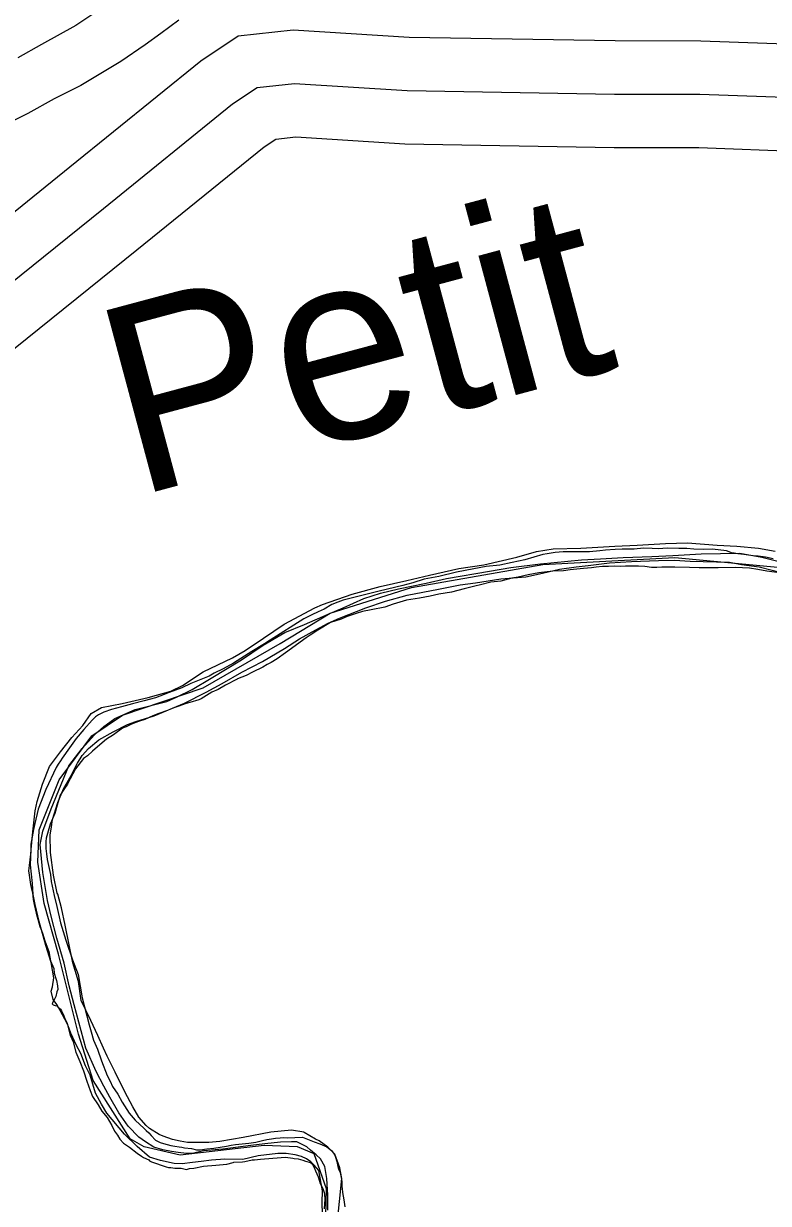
# Model space of a CAD drawing. Extents: x -83719 to 153526, y -11835 to 11446.
# Drawn here: x -1480.9 to -1411.1, y 129.5 to 240.1 of the extents above; entities that cross this region are included whole.
import ezdxf

# ---------------------------------------------------------------- set-up
doc = ezdxf.new("R2010")
doc.units = 0
for name, color, linetype in [('Level 10', 7, 'Continuous'), ('Level 2', 7, 'Continuous'), ('Level 59', 7, 'Continuous'), ('Level 9', 7, 'Continuous')]:
    doc.layers.add(name, color=color, linetype=linetype)

msp = doc.modelspace()

# ---------------------------------------------------------------- linework, layer by layer
at = {"layer": 'Level 10'}
for points in [[(-1661.1, 195.74), (-1618.7, 196.99), (-1592.51, 197), (-1565.28, 195.75), (-1541.89, 196.64), (-1539.22, 197.18), (-1530.76, 201.61), (-1522.35, 205.41), (-1507.89, 208.13), (-1505.12, 208.87), (-1498.04, 211.65), (-1494.82, 213.33), (-1488.51, 217.04), (-1476.57, 226.67), (-1464.28, 236.61), (-1460.78, 238.94), (-1455.65, 239.51), (-1444.77, 238.84), (-1425.49, 238.5), (-1417.45, 238.49), (-1407.73, 238.13), (-1369.95, 238.02), (-1364.45, 238.05), (-1340.09, 233.63)], [(-1482.81, 208.8), (-1470.28, 218.89), (-1458.36, 228.54), (-1457.26, 229.27), (-1455.4, 229.48), (-1445.17, 228.84), (-1425.58, 228.5), (-1417.64, 228.49), (-1407.92, 228.13), (-1369.94, 228.02), (-1365.32, 228.04), (-1342.37, 223.88), (-1339.93, 223.18)]]:
    msp.add_lwpolyline(points, dxfattribs=at)
at = {"layer": 'Level 2'}
for points in [[(-1472.43, 242.31), (-1476.02, 239.92), (-1479.22, 238.13), (-1481.43, 236.89)], [(-1472.43, 242.31), (-1476.02, 239.92), (-1479.22, 238.13), (-1481.43, 236.89)], [(-1452.41, 128.9), (-1452.41, 130.31), (-1452.48, 131.88), (-1452.68, 133.01), (-1453.08, 133.71), (-1453.48, 134.11), (-1454.01, 134.55), (-1454.35, 134.85), (-1454.68, 135.01), (-1455.31, 135.31), (-1455.81, 135.31), (-1456.84, 135.28), (-1458.31, 135.14), (-1459.61, 134.97), (-1462.24, 134.64), (-1464.03, 134.47), (-1465.07, 134.24), (-1465.63, 134.24), (-1466.43, 134.33), (-1467.03, 134.4), (-1467.86, 134.57), (-1468.7, 134.83), (-1469.49, 135.33), (-1470.09, 135.77), (-1471.09, 136.8), (-1471.99, 138.04), (-1472.83, 139.5), (-1473.39, 140.54), (-1474.09, 141.91), (-1475.06, 144.08), (-1476.16, 148.15), (-1476.63, 149.95), (-1477.1, 152.06), (-1477.8, 154.39), (-1478.33, 156.46), (-1478.67, 157.93), (-1479.1, 160.54), (-1479.34, 163.17), (-1479.11, 164.44), (-1478.31, 166.51), (-1476.65, 170.55), (-1475.42, 172.19), (-1474.25, 173.46), (-1473.39, 174.23), (-1472.36, 175), (-1470.46, 175.84), (-1467.47, 176.57), (-1466.5, 177.01), (-1465.1, 177.71), (-1463.31, 178.75), (-1460.48, 180.48), (-1458.45, 181.86), (-1456.42, 183.03), (-1454.59, 183.79), (-1452.36, 184.76), (-1450.96, 185.37), (-1449.03, 186.24), (-1447.47, 186.74), (-1445.77, 187.14), (-1443.17, 187.68), (-1441.28, 188.11), (-1437.25, 188.78), (-1435.25, 189.12), (-1432.46, 189.49), (-1428.63, 189.86), (-1426.86, 189.96), (-1424.73, 190.06), (-1422.04, 190.17), (-1420.07, 190.27), (-1417.41, 190.4), (-1413.78, 190.47), (-1411.72, 190.11), (-1409.75, 189.61)], [(-1452.63, 125.77), (-1452.52, 130.91), (-1453.68, 134.19), (-1455.24, 134.86), (-1458.37, 134.96), (-1466.22, 134.08), (-1469.59, 134.85), (-1470.92, 135.59), (-1474.37, 141.07), (-1475.75, 145.42), (-1477.64, 152.9), (-1478.96, 157.64), (-1479.58, 161.52), (-1479.44, 164.56), (-1477.57, 169.23), (-1474.5, 173.36), (-1471.63, 175.29), (-1464.07, 177.85), (-1456.87, 182.01), (-1452.17, 184.84), (-1444.57, 187.26), (-1432.25, 189.41), (-1419.87, 190.08), (-1407.26, 188.89)]]:
    msp.add_lwpolyline(points, dxfattribs=at)
at = {"layer": 'Level 59'}
msp.add_lwpolyline([(-1661.1, 190.74), (-1618.62, 191.99), (-1592.63, 192), (-1565.3, 190.74), (-1541.3, 191.66), (-1537.53, 192.42), (-1528.57, 197.11), (-1520.84, 200.6), (-1506.79, 203.25), (-1503.56, 204.11), (-1495.96, 207.1), (-1492.39, 208.96), (-1485.66, 212.92), (-1473.42, 222.78), (-1461.32, 232.57), (-1459.02, 234.1), (-1455.52, 234.5), (-1444.97, 233.84), (-1425.53, 233.5), (-1417.55, 233.49), (-1407.83, 233.13), (-1369.95, 233.02), (-1364.89, 233.04), (-1341.23, 228.76)], dxfattribs=at)
at = {"layer": 'Level 9'}
for points in [[(-1466.37, 240.41), (-1468.05, 239.18), (-1469.5, 238.12), (-1471.8, 236.54), (-1475.53, 234.31), (-1478.04, 233.04), (-1480.51, 231.69), (-1483.52, 230.17)], [(-1466.37, 240.41), (-1468.05, 239.18), (-1469.5, 238.12), (-1471.8, 236.54), (-1475.53, 234.31), (-1478.04, 233.04), (-1480.51, 231.69), (-1483.52, 230.17)], [(-1479.43, 155.96), (-1479.83, 157.56), (-1480, 158.5), (-1480.07, 159.53), (-1480.24, 161.27), (-1480.2, 162.7), (-1480.04, 164.37), (-1479.81, 166.34), (-1479.64, 167.21), (-1479.14, 168.82), (-1478.48, 170.49), (-1477.45, 171.86), (-1476.38, 173.19), (-1475.35, 174.33), (-1474.56, 175.46), (-1473.59, 176.03), (-1471.66, 176.4), (-1469.23, 176.94), (-1467.1, 177.54), (-1466, 178.08), (-1464.07, 179.35), (-1461.34, 180.68), (-1460.15, 181.35), (-1458.42, 182.52), (-1456.49, 183.83), (-1453.62, 185.36), (-1452.89, 185.67), (-1450.13, 186.64), (-1447.5, 187.34), (-1445, 187.91), (-1442.87, 188.41), (-1440.11, 189.05), (-1437.78, 189.38), (-1434.69, 190.09), (-1432.86, 190.62), (-1431.29, 190.89), (-1428.7, 190.96), (-1425.5, 191.13), (-1423.4, 191.23), (-1420.77, 191.37), (-1418.71, 191.44), (-1415.91, 191.24), (-1414.08, 191.14), (-1412.05, 190.94), (-1410.49, 190.68)], [(-1414.34, 190.47), (-1414.48, 190.47), (-1415.04, 190.71), (-1416.37, 190.84), (-1417.2, 190.81), (-1418.1, 190.85), (-1418.77, 190.91), (-1419.5, 190.92), (-1420.6, 190.95), (-1421.43, 190.89), (-1422, 190.92), (-1422.83, 190.96), (-1423.69, 190.86), (-1424.83, 190.86), (-1425.46, 190.83), (-1426.39, 190.76), (-1426.92, 190.7), (-1427.89, 190.6), (-1428.62, 190.6), (-1429.09, 190.6), (-1430.19, 190.6), (-1430.35, 190.6), (-1431.09, 190.54), (-1431.85, 190.41), (-1432.25, 190.34), (-1433.95, 189.84), (-1435.12, 189.61), (-1436.28, 189.35), (-1437.55, 189.22), (-1438.71, 189.02), (-1440.34, 188.69), (-1441.98, 188.29), (-1443.37, 188.03), (-1444.44, 187.69), (-1445.37, 187.46), (-1447.57, 186.93), (-1450.2, 186.27), (-1450.97, 186.07), (-1451.47, 185.9), (-1452.03, 185.67), (-1452.73, 185.24), (-1453.3, 184.97), (-1453.9, 184.71), (-1454.63, 184.34), (-1457.8, 182.34), (-1458.33, 181.98), (-1459.5, 181.25), (-1461.23, 180.18), (-1462.2, 179.65), (-1463.03, 179.22), (-1463.5, 178.95), (-1465.23, 178.25), (-1466.06, 177.85), (-1467.26, 177.42), (-1467.74, 177.22)], [(-1410.68, 189.96), (-1411.38, 190.1), (-1412.08, 190.2), (-1412.54, 190.23), (-1413.41, 190.34), (-1413.98, 190.4), (-1414.34, 190.47)], [(-1473.93, 145.28), (-1474.6, 146.68), (-1475.5, 148.55), (-1475.77, 150.35), (-1476.3, 152.09), (-1477, 155.63), (-1477.34, 157.26), (-1477.7, 158.53), (-1477.74, 158.63), (-1478.1, 160.3), (-1478.37, 162.44), (-1478.41, 164.04), (-1478.28, 164.84), (-1478.18, 165.51), (-1477.68, 167.11), (-1477.15, 168.38), (-1476.45, 169.65), (-1475.85, 170.79), (-1475.42, 171.52), (-1474.82, 172.16), (-1473.85, 172.99), (-1472.52, 173.73), (-1471.16, 174.43), (-1470.39, 174.7), (-1468.66, 175.24), (-1465.83, 176.41), (-1463.8, 177.44), (-1462.31, 178.28), (-1460.44, 179.32), (-1458.51, 180.32), (-1456.45, 181.56), (-1455.05, 182.46), (-1453.52, 183.29), (-1452.36, 183.93), (-1451.29, 184.4), (-1448.83, 185.37), (-1447, 185.97), (-1444.97, 186.54), (-1442.04, 187.11), (-1440.01, 187.51), (-1438.55, 187.71), (-1436.18, 188.08), (-1433.85, 188.25), (-1432.29, 188.59), (-1430.69, 188.99), (-1429.13, 189.19), (-1427.99, 189.33), (-1426, 189.56), (-1423.93, 189.7), (-1421.4, 189.8), (-1419.91, 189.83), (-1418.44, 189.73), (-1414.75, 189.64), (-1413.65, 189.4), (-1411.98, 189.21), (-1409.55, 188.57)], [(-1410.32, 188.66), (-1411.28, 188.8), (-1412.11, 188.96), (-1412.88, 189.07), (-1414.21, 189.14), (-1415.84, 189.11), (-1416.44, 189.11), (-1417.61, 189.11), (-1418.51, 189.14), (-1419.87, 189.18), (-1420.54, 189.18), (-1421.1, 189.18), (-1421.57, 189.15), (-1422.07, 189.15), (-1422.7, 189.22), (-1423.3, 189.25), (-1423.86, 189.25), (-1424.5, 189.26), (-1424.96, 189.22), (-1425.53, 189.26), (-1426.1, 189.23), (-1426.66, 189.23), (-1427.26, 189.16), (-1427.69, 189.1), (-1428.43, 189.03), (-1429.69, 188.93), (-1430.32, 188.83), (-1431.32, 188.8), (-1432.62, 188.64), (-1433.62, 188.44), (-1434.55, 188.24), (-1435.15, 188.14), (-1436.18, 187.84), (-1437.12, 187.75), (-1438.08, 187.51), (-1438.62, 187.38), (-1439.61, 187.15), (-1440.81, 186.82), (-1442.01, 186.65), (-1442.81, 186.46), (-1443.81, 186.26), (-1445.01, 186.06)], [(-1445.01, 186.06), (-1446.27, 185.69), (-1447.04, 185.43), (-1448.34, 185.16), (-1449.14, 185), (-1449.74, 184.83), (-1450.57, 184.53), (-1451.14, 184.3), (-1452.14, 183.97), (-1453.34, 183.27), (-1454.04, 182.8), (-1454.44, 182.54), (-1456.37, 181.14), (-1457.14, 180.57), (-1457.7, 180.24), (-1458.07, 180.04), (-1458.5, 179.78), (-1459.44, 179.34), (-1460.04, 179.01), (-1460.87, 178.71), (-1460.9, 178.68), (-1461.97, 178.11), (-1462.67, 177.71), (-1463.27, 177.45), (-1464.27, 176.82), (-1464.47, 176.75), (-1465.33, 176.48), (-1465.67, 176.38), (-1466.37, 176.15), (-1466.73, 176.02), (-1467.5, 175.69), (-1468.23, 175.45), (-1468.8, 175.22), (-1469.53, 174.89), (-1470.13, 174.69), (-1470.8, 174.46), (-1471.3, 174.19), (-1471.63, 174.09), (-1472.46, 173.46), (-1473.13, 173.06), (-1473.77, 172.53), (-1474.43, 171.93), (-1474.9, 171.49), (-1475.3, 171.23), (-1476.03, 170.26), (-1476.53, 169.33), (-1476.77, 168.83), (-1477.14, 168.33), (-1477.47, 167.79), (-1477.74, 166.86), (-1477.97, 166.09), (-1478.41, 165.09), (-1478.78, 163.76), (-1478.81, 163.45), (-1478.81, 162.79), (-1478.75, 162.29), (-1478.68, 161.78), (-1478.58, 161.22), (-1478.38, 160.38), (-1478.32, 159.71), (-1478.02, 158.41), (-1477.79, 157.38), (-1477.43, 155.84), (-1476.93, 154.2), (-1476.31, 152.36), (-1475.78, 150.99), (-1475.41, 148.82), (-1474.75, 146.28), (-1474.56, 145.62), (-1474.36, 144.85), (-1473.99, 144.01), (-1473.6, 142.91), (-1473.07, 141.54), (-1472.8, 141), (-1472.57, 140.5), (-1472.07, 139.77), (-1471.67, 139.03), (-1471.01, 138), (-1470.45, 137.36), (-1469.61, 136.56), (-1469.42, 136.39), (-1469.15, 136.15), (-1468.95, 135.92), (-1468.55, 135.49), (-1468.35, 135.39), (-1468.09, 135.25), (-1467.79, 135.15), (-1467.09, 134.98), (-1466.72, 134.91), (-1466.32, 134.85), (-1466.06, 134.81), (-1465.82, 134.75), (-1465.16, 134.68), (-1464.69, 134.58), (-1464.36, 134.58), (-1463.73, 134.67), (-1463.09, 134.74), (-1461.9, 134.9), (-1461.46, 135), (-1461.03, 135.07), (-1460.73, 135.1)], [(-1467.74, 177.22), (-1468.54, 176.91), (-1469.61, 176.65), (-1470.71, 176.37), (-1471.73, 176.08), (-1472.66, 175.84), (-1473.37, 175.59), (-1473.89, 175.34), (-1474.15, 175.14), (-1474.46, 174.84)], [(-1474.46, 174.84), (-1475.26, 173.97), (-1475.96, 173.1), (-1476.6, 172.23), (-1477.3, 171.27), (-1477.43, 171.03), (-1477.66, 170.7), (-1477.86, 170.4), (-1478.8, 168.33), (-1479.54, 166.49), (-1479.84, 165.16), (-1479.97, 164.59), (-1480.21, 163.22), (-1480.21, 162.69), (-1480.24, 162.26), (-1480.38, 161.22), (-1480.45, 160.72), (-1480.38, 160.29), (-1480.32, 159.88), (-1480.25, 159.42), (-1480.19, 159.15), (-1480.05, 158.68), (-1479.99, 158.01), (-1479.92, 157.55), (-1479.82, 157.15), (-1479.72, 156.74), (-1479.39, 155.48), (-1479.29, 155.27), (-1479.13, 154.87), (-1478.9, 154.14), (-1478.53, 153.14), (-1478.37, 152.27), (-1478.07, 151.57), (-1478.04, 151.13), (-1477.87, 150.63), (-1477.82, 150.42)], [(-1452.91, 128.54), (-1452.94, 129.64), (-1452.91, 130.74), (-1453.25, 132.64), (-1453.68, 133.14), (-1453.98, 133.44), (-1454.38, 133.74), (-1454.85, 133.94), (-1455.44, 134.11), (-1456.31, 134.24), (-1457.08, 134.24), (-1458.91, 134.01), (-1460.37, 133.67), (-1462.04, 133.7), (-1463.3, 133.6), (-1464.27, 133.47), (-1465.07, 133.37), (-1466.03, 133.27), (-1466.8, 133.3), (-1468.06, 133.57), (-1469.09, 133.87), (-1470.26, 134.87), (-1471.46, 136.03), (-1473.09, 138), (-1473.59, 138.84), (-1474.16, 139.87), (-1474.66, 141.57), (-1475.09, 142.44), (-1475.53, 143.61), (-1475.93, 144.34), (-1476.46, 145.51), (-1476.73, 146.18), (-1477.03, 146.81), (-1477.46, 147.61), (-1477.79, 148.18), (-1478.13, 148.65), (-1478.3, 149.45), (-1478.2, 149.85), (-1478.06, 150.69), (-1478.33, 152.12), (-1478.83, 153.72), (-1479.43, 155.96)], [(-1477.82, 150.42), (-1477.71, 149.95), (-1477.7, 149.59), (-1477.77, 149.36), (-1477.88, 148.93), (-1478, 148.7), (-1478.14, 148.46), (-1478.21, 148.26), (-1478.14, 148.16)], [(-1478.14, 148.16), (-1477.95, 148.09), (-1477.78, 148.06), (-1477.68, 147.96), (-1477.45, 147.76), (-1477.35, 147.59), (-1477.12, 147.12), (-1477.02, 146.86), (-1476.82, 146.42), (-1476.55, 145.32), (-1476.25, 144.68), (-1475.99, 143.71), (-1475.63, 142.85), (-1475.3, 141.98), (-1474.96, 141.01), (-1474.67, 140.14), (-1474.44, 139.57), (-1473.9, 138.8), (-1473.57, 138.2), (-1473.07, 137.6), (-1472.64, 136.86), (-1472.38, 136.33), (-1472.11, 135.93), (-1471.88, 135.56), (-1471.55, 135.19), (-1470.98, 134.82), (-1470.25, 134.25), (-1469.85, 133.99), (-1469.65, 133.85), (-1469.16, 133.62), (-1469.09, 133.55), (-1468.92, 133.45), (-1467.53, 132.98), (-1467.33, 132.91), (-1467.09, 132.91), (-1466.73, 132.84), (-1466.46, 132.84), (-1466.13, 132.84), (-1465.63, 132.74), (-1465.36, 132.81), (-1464.96, 132.84), (-1464.03, 133.04), (-1462.9, 133.14), (-1461.87, 133.23), (-1461.27, 133.37), (-1461.2, 133.4), (-1460.4, 133.43), (-1460.17, 133.47), (-1459.47, 133.63), (-1459.27, 133.63), (-1458.7, 133.7), (-1458.34, 133.73)], [(-1451.51, 127.57), (-1451.08, 131.88), (-1451.28, 132.88), (-1451.75, 134.15), (-1452.38, 134.81), (-1453.22, 135.41), (-1453.55, 135.58), (-1454.61, 136.18), (-1454.65, 136.21), (-1455.81, 136.41), (-1457.74, 136.21), (-1460.34, 135.74), (-1462.5, 135.34), (-1463.54, 135.27), (-1464.7, 135.27), (-1465.53, 135.27), (-1466.23, 135.37), (-1466.96, 135.54), (-1467.83, 135.84), (-1468.2, 136), (-1469.1, 136.57), (-1469.43, 136.84), (-1470.1, 137.64), (-1470.66, 138.61), (-1471.4, 140.01), (-1472.33, 141.84), (-1473.06, 143.34), (-1473.4, 144.08), (-1473.93, 145.28)], [(-1460.73, 135.1), (-1459.8, 135.2), (-1459.13, 135.3), (-1458.53, 135.43), (-1458.1, 135.53), (-1457.67, 135.6), (-1457.3, 135.66), (-1456.87, 135.7), (-1456.53, 135.73), (-1456.2, 135.69), (-1454.77, 135.76), (-1454.3, 135.56), (-1453.67, 135.32), (-1453.14, 135.12), (-1452.48, 134.85), (-1452.04, 134.52), (-1451.81, 134.15), (-1451.71, 133.98), (-1451.55, 133.48), (-1451.45, 133.01), (-1451.38, 132.78), (-1451.25, 132.45), (-1451.15, 131.98), (-1451.08, 131.61), (-1451.09, 131.11), (-1451.05, 130.94), (-1451.02, 130.58), (-1450.89, 129.87), (-1450.79, 129.24)], [(-1458.34, 133.73), (-1456.37, 133.89), (-1455.67, 133.79), (-1455.54, 133.76), (-1455.17, 133.72), (-1454.74, 133.59), (-1454.48, 133.52), (-1454.03, 133.38)], [(-1454.03, 133.38), (-1453.87, 133.25), (-1453.7, 132.99), (-1453.55, 132.6), (-1453.3, 132.03), (-1453.11, 131.42), (-1452.85, 130.96), (-1452.73, 130.57)], [(-1452.73, 130.57), (-1452.72, 130.41), (-1452.69, 129.94), (-1452.75, 129.04)]]:
    msp.add_lwpolyline(points, dxfattribs=at)

# ---------------------------------------------------------------- texts
msp.add_text('Petit', height=17.6, rotation=15, dxfattribs=at).set_placement((-1470.43, 195.74))

doc.saveas('drawing.dxf')
